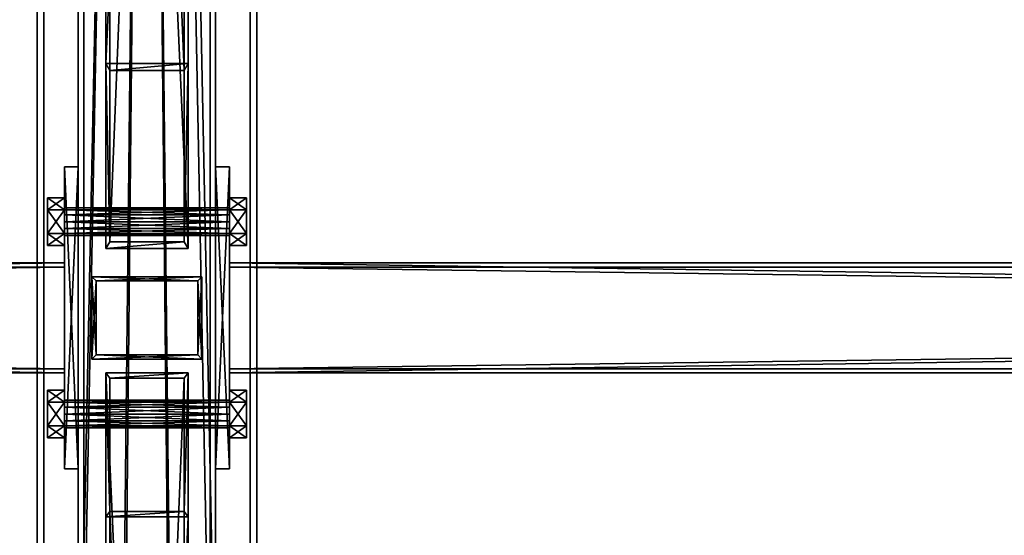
# Model space of a CAD drawing. Header units: millimetres. Extents: x -333 to 67333, y -930 to 39730.
# Tile 859 of 1056: x 5407 to 6124, y 32542 to 32917. Entities that reach past the tile are written whole.
import ezdxf

# ---------------------------------------------------------------- set-up
doc = ezdxf.new("R2010")
doc.units = ezdxf.units.MM
for name, color, linetype in [('2', 7, 'Continuous'), ('3', 7, 'Continuous'), ('5', 7, 'Continuous'), ('6', 7, 'Continuous'), ('8', 7, 'Continuous'), ('95', 7, 'Continuous'), ('99', 7, 'Continuous')]:
    doc.layers.add(name, color=color, linetype=linetype)

msp = doc.modelspace()

# ---------------------------------------------------------------- meshes
at = {"layer": '2', "color": 20}
mesh = msp.add_polyface(dxfattribs=at)
corners = [(5463, 32672.98, 4366.64), (5463, 32726.98, 4355.16), (5463, 32726.98, 3080), (5463, 32672.98, 3080), (5537, 32726.98, 4355.16), (5537, 32726.98, 3080), (5537, 32672.98, 4366.64), (5537, 32672.98, 3080), (5460, 32669.98, 4367.28), (5540, 32669.98, 4367.28), (5540, 32669.98, 3080), (5460, 32669.98, 3080), (5540, 32729.98, 4354.52), (5540, 32729.98, 3080), (5460, 32729.98, 4354.52), (5460, 32729.98, 3080)]
mesh.append_faces([[corners[k] for k in face] for face in [(0, 2, 3, 3), (1, 5, 2, 2), (4, 7, 5, 5), (6, 3, 7, 7), (8, 10, 11, 11), (9, 13, 10, 10), (12, 15, 13, 13), (14, 11, 15, 15)]], dxfattribs={"vtx0": -1, "color": 20})
mesh.append_faces([[corners[k] for k in face] for face in [(9, 6, 12, 12), (6, 8, 0, 0), (0, 8, 1, 1), (12, 4, 14, 14), (4, 12, 6, 6), (14, 1, 8, 8), (11, 3, 15, 15), (3, 10, 7, 7), (7, 10, 5, 5), (15, 2, 13, 13), (2, 15, 3, 3), (13, 5, 10, 10)]], dxfattribs={"vtx0": -1, "vtx1": -1, "color": 20})
mesh.append_faces([[corners[k] for k in face] for face in [(6, 9, 8, 8), (14, 4, 1, 1), (3, 11, 10, 10), (13, 2, 5, 5)]], dxfattribs={"vtx0": -1, "vtx2": -1, "vtx3": -1, "color": 20})
mesh.append_faces([[corners[k] for k in face] for face in [(0, 1, 2, 2), (1, 4, 5, 5), (4, 6, 7, 7), (6, 0, 3, 3), (8, 9, 10, 10), (9, 12, 13, 13), (12, 14, 15, 15), (14, 8, 11, 11)]], dxfattribs={"vtx2": -1, "vtx3": -1, "color": 20})
at = {"layer": '3', "color": 91}
mesh = msp.add_polyface(dxfattribs=at)
corners = [(60, 32663, 2983), (60, 32737, 2983), (5440, 32737, 2983), (5440, 32663, 2983), (60, 32737, 3057), (5440, 32737, 3057), (60, 32663, 3057), (5440, 32663, 3057), (60, 32660, 2980), (60, 32660, 3060), (5440, 32660, 3060), (5440, 32660, 2980), (60, 32740, 3060), (5440, 32740, 3060), (60, 32740, 2980), (5440, 32740, 2980)]
mesh.append_faces([[corners[k] for k in face] for face in [(0, 2, 3, 3), (1, 5, 2, 2), (4, 7, 5, 5), (6, 3, 7, 7), (8, 10, 11, 11), (9, 13, 10, 10), (12, 15, 13, 13), (14, 11, 15, 15)]], dxfattribs={"vtx0": -1, "color": 91})
mesh.append_faces([[corners[k] for k in face] for face in [(9, 6, 12, 12), (6, 8, 0, 0), (0, 8, 1, 1), (12, 4, 14, 14), (4, 12, 6, 6), (14, 1, 8, 8), (11, 3, 15, 15), (3, 10, 7, 7), (7, 10, 5, 5), (15, 2, 13, 13), (2, 15, 3, 3), (13, 5, 10, 10)]], dxfattribs={"vtx0": -1, "vtx1": -1, "color": 91})
mesh.append_faces([[corners[k] for k in face] for face in [(6, 9, 8, 8), (14, 4, 1, 1), (3, 11, 10, 10), (13, 2, 5, 5)]], dxfattribs={"vtx0": -1, "vtx2": -1, "vtx3": -1, "color": 91})
mesh.append_faces([[corners[k] for k in face] for face in [(0, 1, 2, 2), (1, 4, 5, 5), (4, 6, 7, 7), (6, 0, 3, 3), (8, 9, 10, 10), (9, 12, 13, 13), (12, 14, 15, 15), (14, 8, 11, 11)]], dxfattribs={"vtx2": -1, "vtx3": -1, "color": 91})
mesh = msp.add_polyface(dxfattribs=at)
corners = [(5560, 32663, 2983), (5560, 32737, 2983), (11040, 32737, 2983), (11040, 32663, 2983), (5560, 32737, 3057), (11040, 32737, 3057), (5560, 32663, 3057), (11040, 32663, 3057), (5560, 32660, 2980), (5560, 32660, 3060), (11040, 32660, 3060), (11040, 32660, 2980), (5560, 32740, 3060), (11040, 32740, 3060), (5560, 32740, 2980), (11040, 32740, 2980)]
mesh.append_faces([[corners[k] for k in face] for face in [(0, 2, 3, 3), (1, 5, 2, 2), (4, 7, 5, 5), (6, 3, 7, 7), (8, 10, 11, 11), (9, 13, 10, 10), (12, 15, 13, 13), (14, 11, 15, 15)]], dxfattribs={"vtx0": -1, "color": 91})
mesh.append_faces([[corners[k] for k in face] for face in [(9, 6, 12, 12), (6, 8, 0, 0), (0, 8, 1, 1), (12, 4, 14, 14), (4, 12, 6, 6), (14, 1, 8, 8), (11, 3, 15, 15), (3, 10, 7, 7), (7, 10, 5, 5), (15, 2, 13, 13), (2, 15, 3, 3), (13, 5, 10, 10)]], dxfattribs={"vtx0": -1, "vtx1": -1, "color": 91})
mesh.append_faces([[corners[k] for k in face] for face in [(6, 9, 8, 8), (14, 4, 1, 1), (3, 11, 10, 10), (13, 2, 5, 5)]], dxfattribs={"vtx0": -1, "vtx2": -1, "vtx3": -1, "color": 91})
mesh.append_faces([[corners[k] for k in face] for face in [(0, 1, 2, 2), (1, 4, 5, 5), (4, 6, 7, 7), (6, 0, 3, 3), (8, 9, 10, 10), (9, 12, 13, 13), (12, 14, 15, 15), (14, 8, 11, 11)]], dxfattribs={"vtx2": -1, "vtx3": -1, "color": 91})
at = {"layer": '5', "color": 131}
mesh = msp.add_polyface(dxfattribs=at)
corners = [(5454, 38614.98, 2984), (5546, 38614.98, 2984), (5546, 29415.28, 2984), (5454, 29415.28, 2984), (5546, 38614.98, 3076), (5546, 29415.28, 3076), (5454, 38614.98, 3076), (5454, 29415.28, 3076), (5450, 38614.98, 2980), (5450, 38614.98, 3080), (5450, 29415.28, 3080), (5450, 29415.28, 2980), (5550, 38614.98, 3080), (5550, 29415.28, 3080), (5550, 38614.98, 2980), (5550, 29415.28, 2980)]
mesh.append_faces([[corners[k] for k in face] for face in [(0, 2, 3, 3), (1, 5, 2, 2), (4, 7, 5, 5), (6, 3, 7, 7), (8, 10, 11, 11), (9, 13, 10, 10), (12, 15, 13, 13), (14, 11, 15, 15)]], dxfattribs={"vtx0": -1, "color": 131})
mesh.append_faces([[corners[k] for k in face] for face in [(9, 6, 12, 12), (6, 8, 0, 0), (0, 8, 1, 1), (12, 4, 14, 14), (4, 12, 6, 6), (14, 1, 8, 8), (11, 3, 15, 15), (3, 10, 7, 7), (7, 10, 5, 5), (15, 2, 13, 13), (2, 15, 3, 3), (13, 5, 10, 10)]], dxfattribs={"vtx0": -1, "vtx1": -1, "color": 131})
mesh.append_faces([[corners[k] for k in face] for face in [(6, 9, 8, 8), (14, 4, 1, 1), (3, 11, 10, 10), (13, 2, 5, 5)]], dxfattribs={"vtx0": -1, "vtx2": -1, "vtx3": -1, "color": 131})
mesh.append_faces([[corners[k] for k in face] for face in [(0, 1, 2, 2), (1, 4, 5, 5), (4, 6, 7, 7), (6, 0, 3, 3), (8, 9, 10, 10), (9, 12, 13, 13), (12, 14, 15, 15), (14, 8, 11, 11)]], dxfattribs={"vtx2": -1, "vtx3": -1, "color": 131})
at = {"layer": '6', "color": 2}
mesh = msp.add_polyface(dxfattribs=at)
corners = [(5575, 30885.5, 4751.68), (5425, 30885.5, 4751.68), (5425, 38624.98, 3106.65), (5575, 38624.98, 3106.65), (5425, 30916.69, 4898.4), (5425, 38774.98, 3228.12), (5575, 30916.69, 4898.4), (5575, 38774.98, 3228.12), (5580, 30884.46, 4746.79), (5580, 30917.73, 4903.29), (5580, 38779.98, 3232.17), (5580, 38619.98, 3102.61), (5420, 30917.73, 4903.29), (5420, 38779.98, 3232.17), (5420, 30884.46, 4746.79), (5420, 38619.98, 3102.61)]
mesh.append_faces([[corners[k] for k in face] for face in [(0, 2, 3, 3), (1, 5, 2, 2), (4, 7, 5, 5), (6, 3, 7, 7), (8, 10, 11, 11), (9, 13, 10, 10), (12, 15, 13, 13), (14, 11, 15, 15)]], dxfattribs={"vtx0": -1, "color": 2})
mesh.append_faces([[corners[k] for k in face] for face in [(9, 6, 12, 12), (6, 8, 0, 0), (0, 8, 1, 1), (12, 4, 14, 14), (4, 12, 6, 6), (14, 1, 8, 8), (11, 3, 15, 15), (3, 10, 7, 7), (7, 10, 5, 5), (15, 2, 13, 13), (2, 15, 3, 3), (13, 5, 10, 10)]], dxfattribs={"vtx0": -1, "vtx1": -1, "color": 2})
mesh.append_faces([[corners[k] for k in face] for face in [(6, 9, 8, 8), (14, 4, 1, 1), (3, 11, 10, 10), (13, 2, 5, 5)]], dxfattribs={"vtx0": -1, "vtx2": -1, "vtx3": -1, "color": 2})
mesh.append_faces([[corners[k] for k in face] for face in [(0, 1, 2, 2), (1, 4, 5, 5), (4, 6, 7, 7), (6, 0, 3, 3), (8, 9, 10, 10), (9, 12, 13, 13), (12, 14, 15, 15), (14, 8, 11, 11)]], dxfattribs={"vtx2": -1, "vtx3": -1, "color": 2})
at = {"layer": '8', "color": 253}
mesh = msp.add_polyface(dxfattribs=at)
corners = [(5527, 32880.04, 3080), (5473, 32880.04, 3080), (5473, 34187.32, 4044.77), (5527, 34187.32, 4044.77), (5473, 32755.42, 3080), (5473, 34090.56, 4065.33), (5527, 32755.42, 3080), (5527, 34090.56, 4065.33), (5530, 32885.09, 3080), (5530, 32750.37, 3080), (5530, 34086.64, 4066.17), (5530, 34191.24, 4043.93), (5470, 32750.37, 3080), (5470, 34086.64, 4066.17), (5470, 32885.09, 3080), (5470, 34191.24, 4043.93)]
mesh.append_faces([[corners[k] for k in face] for face in [(0, 2, 3, 3), (1, 5, 2, 2), (4, 7, 5, 5), (6, 3, 7, 7), (8, 10, 11, 11), (9, 13, 10, 10), (12, 15, 13, 13), (14, 11, 15, 15)]], dxfattribs={"vtx0": -1, "color": 253})
mesh.append_faces([[corners[k] for k in face] for face in [(9, 6, 12, 12), (6, 8, 0, 0), (0, 8, 1, 1), (12, 4, 14, 14), (4, 12, 6, 6), (14, 1, 8, 8), (11, 3, 15, 15), (3, 10, 7, 7), (7, 10, 5, 5), (15, 2, 13, 13), (2, 15, 3, 3), (13, 5, 10, 10)]], dxfattribs={"vtx0": -1, "vtx1": -1, "color": 253})
mesh.append_faces([[corners[k] for k in face] for face in [(6, 9, 8, 8), (14, 4, 1, 1), (3, 11, 10, 10), (13, 2, 5, 5)]], dxfattribs={"vtx0": -1, "vtx2": -1, "vtx3": -1, "color": 253})
mesh.append_faces([[corners[k] for k in face] for face in [(0, 1, 2, 2), (1, 4, 5, 5), (4, 6, 7, 7), (6, 0, 3, 3), (8, 9, 10, 10), (9, 12, 13, 13), (12, 14, 15, 15), (14, 8, 11, 11)]], dxfattribs={"vtx2": -1, "vtx3": -1, "color": 253})
mesh = msp.add_polyface(dxfattribs=at)
corners = [(5527, 31200.5, 4679.61), (5473, 31200.5, 4679.61), (5473, 32558.98, 3080), (5527, 32558.98, 3080), (5473, 31318.97, 4654.43), (5473, 32656.06, 3080), (5527, 31318.97, 4654.43), (5527, 32656.06, 3080), (5530, 31195.7, 4680.63), (5530, 31323.77, 4653.41), (5530, 32660, 3080), (5530, 32555.04, 3080), (5470, 31323.77, 4653.41), (5470, 32660, 3080), (5470, 31195.7, 4680.63), (5470, 32555.04, 3080)]
mesh.append_faces([[corners[k] for k in face] for face in [(0, 2, 3, 3), (1, 5, 2, 2), (4, 7, 5, 5), (6, 3, 7, 7), (8, 10, 11, 11), (9, 13, 10, 10), (12, 15, 13, 13), (14, 11, 15, 15)]], dxfattribs={"vtx0": -1, "color": 253})
mesh.append_faces([[corners[k] for k in face] for face in [(9, 6, 12, 12), (6, 8, 0, 0), (0, 8, 1, 1), (12, 4, 14, 14), (4, 12, 6, 6), (14, 1, 8, 8), (11, 3, 15, 15), (3, 10, 7, 7), (7, 10, 5, 5), (15, 2, 13, 13), (2, 15, 3, 3), (13, 5, 10, 10)]], dxfattribs={"vtx0": -1, "vtx1": -1, "color": 253})
mesh.append_faces([[corners[k] for k in face] for face in [(6, 9, 8, 8), (14, 4, 1, 1), (3, 11, 10, 10), (13, 2, 5, 5)]], dxfattribs={"vtx0": -1, "vtx2": -1, "vtx3": -1, "color": 253})
mesh.append_faces([[corners[k] for k in face] for face in [(0, 1, 2, 2), (1, 4, 5, 5), (4, 6, 7, 7), (6, 0, 3, 3), (8, 9, 10, 10), (9, 12, 13, 13), (12, 14, 15, 15), (14, 8, 11, 11)]], dxfattribs={"vtx2": -1, "vtx3": -1, "color": 253})
at = {"layer": '95', "color": 7}
mesh = msp.add_polyface(dxfattribs=at)
corners = [(5560, 32760, 3020), (5560, 32761.34, 3015), (5440, 32761.34, 3015), (5440, 32760, 3020), (5560, 32765, 3011.34), (5440, 32765, 3011.34), (5560, 32770, 3010), (5440, 32770, 3010), (5560, 32775, 3011.34), (5440, 32775, 3011.34), (5560, 32778.66, 3015), (5440, 32778.66, 3015), (5560, 32780, 3020), (5440, 32780, 3020), (5560, 32778.66, 3025), (5440, 32778.66, 3025), (5560, 32775, 3028.66), (5440, 32775, 3028.66), (5560, 32770, 3030), (5440, 32770, 3030), (5560, 32765, 3028.66), (5440, 32765, 3028.66), (5560, 32761.34, 3025), (5440, 32761.34, 3025), (5440, 32752.68, 3020), (5440, 32761.34, 3005), (5427.5, 32761.34, 3005), (5427.5, 32752.68, 3020), (5440, 32778.66, 3005), (5427.5, 32778.66, 3005), (5440, 32787.32, 3020), (5427.5, 32787.32, 3020), (5440, 32778.66, 3035), (5427.5, 32778.66, 3035), (5440, 32761.34, 3035), (5427.5, 32761.34, 3035), (5572.5, 32752.68, 3020), (5572.5, 32761.34, 3005), (5560, 32761.34, 3005), (5560, 32752.68, 3020), (5572.5, 32778.66, 3005), (5560, 32778.66, 3005), (5572.5, 32787.32, 3020), (5560, 32787.32, 3020), (5572.5, 32778.66, 3035), (5560, 32778.66, 3035), (5572.5, 32761.34, 3035), (5560, 32761.34, 3035), (5560, 32620, 3020), (5560, 32621.34, 3015), (5440, 32621.34, 3015), (5440, 32620, 3020), (5560, 32625, 3011.34), (5440, 32625, 3011.34), (5560, 32630, 3010), (5440, 32630, 3010), (5560, 32635, 3011.34), (5440, 32635, 3011.34), (5560, 32638.66, 3015), (5440, 32638.66, 3015), (5560, 32640, 3020), (5440, 32640, 3020), (5560, 32638.66, 3025), (5440, 32638.66, 3025), (5560, 32635, 3028.66), (5440, 32635, 3028.66), (5560, 32630, 3030), (5440, 32630, 3030), (5560, 32625, 3028.66), (5440, 32625, 3028.66), (5560, 32621.34, 3025), (5440, 32621.34, 3025), (5440, 32612.68, 3020), (5440, 32621.34, 3005), (5427.5, 32621.34, 3005), (5427.5, 32612.68, 3020), (5440, 32638.66, 3005), (5427.5, 32638.66, 3005), (5440, 32647.32, 3020), (5427.5, 32647.32, 3020), (5440, 32638.66, 3035), (5427.5, 32638.66, 3035), (5440, 32621.34, 3035), (5427.5, 32621.34, 3035), (5572.5, 32612.68, 3020), (5572.5, 32621.34, 3005), (5560, 32621.34, 3005), (5560, 32612.68, 3020), (5572.5, 32638.66, 3005), (5560, 32638.66, 3005), (5572.5, 32647.32, 3020), (5560, 32647.32, 3020), (5572.5, 32638.66, 3035), (5560, 32638.66, 3035), (5572.5, 32621.34, 3035), (5560, 32621.34, 3035)]
mesh.append_faces([[corners[k] for k in face] for face in [(0, 2, 3, 3), (1, 5, 2, 2), (4, 7, 5, 5), (6, 9, 7, 7), (8, 11, 9, 9), (10, 13, 11, 11), (12, 15, 13, 13), (14, 17, 15, 15), (16, 19, 17, 17), (18, 21, 19, 19), (20, 23, 21, 21), (22, 3, 23, 23), (4, 8, 6, 6), (16, 20, 18, 18), (23, 19, 21, 21), (9, 5, 7, 7), (24, 26, 27, 27), (25, 29, 26, 26), (28, 31, 29, 29), (30, 33, 31, 31), (32, 35, 33, 33), (34, 27, 35, 35), (25, 30, 28, 28), (32, 24, 34, 34), (27, 33, 35, 35), (31, 26, 29, 29), (36, 38, 39, 39), (37, 41, 38, 38), (40, 43, 41, 41), (42, 45, 43, 43), (44, 47, 45, 45), (46, 39, 47, 47), (37, 42, 40, 40), (44, 36, 46, 46), (39, 45, 47, 47), (43, 38, 41, 41), (48, 50, 51, 51), (49, 53, 50, 50), (52, 55, 53, 53), (54, 57, 55, 55), (56, 59, 57, 57), (58, 61, 59, 59), (60, 63, 61, 61), (62, 65, 63, 63), (64, 67, 65, 65), (66, 69, 67, 67), (68, 71, 69, 69), (70, 51, 71, 71), (54, 58, 56, 56), (64, 68, 66, 66), (71, 67, 69, 69), (59, 55, 57, 57), (72, 74, 75, 75), (73, 77, 74, 74), (76, 79, 77, 77), (78, 81, 79, 79), (80, 83, 81, 81), (82, 75, 83, 83), (73, 78, 76, 76), (80, 72, 82, 82), (75, 81, 83, 83), (79, 74, 77, 77), (84, 86, 87, 87), (85, 89, 86, 86), (88, 91, 89, 89), (90, 93, 91, 91), (92, 95, 93, 93), (94, 87, 95, 95), (85, 90, 88, 88), (92, 84, 94, 94), (87, 93, 95, 95), (91, 86, 89, 89)]], dxfattribs={"vtx0": -1, "color": 7})
mesh.append_faces([[corners[k] for k in face] for face in [(8, 4, 10, 10), (10, 1, 12, 12), (12, 0, 14, 14), (14, 22, 16, 16), (19, 23, 17, 17), (17, 23, 15, 15), (15, 2, 13, 13), (13, 2, 11, 11), (11, 5, 9, 9), (30, 24, 32, 32), (33, 26, 31, 31), (42, 36, 44, 44), (45, 38, 43, 43), (58, 52, 60, 60), (60, 48, 62, 62), (62, 70, 64, 64), (67, 71, 65, 65), (65, 51, 63, 63), (63, 50, 61, 61), (61, 53, 59, 59), (78, 72, 80, 80), (81, 74, 79, 79), (90, 84, 92, 92), (93, 86, 91, 91)]], dxfattribs={"vtx0": -1, "vtx1": -1, "color": 7})
mesh.append_faces([[corners[k] for k in face] for face in [(10, 4, 1, 1), (12, 1, 0, 0), (14, 0, 22, 22), (16, 22, 20, 20), (15, 23, 3, 3), (15, 3, 2, 2), (11, 2, 5, 5), (30, 25, 24, 24), (33, 27, 26, 26), (42, 37, 36, 36), (45, 39, 38, 38), (58, 54, 52, 52), (60, 52, 49, 49), (60, 49, 48, 48), (62, 48, 70, 70), (64, 70, 68, 68), (65, 71, 51, 51), (63, 51, 50, 50), (61, 50, 53, 53), (59, 53, 55, 55), (78, 73, 72, 72), (81, 75, 74, 74), (90, 85, 84, 84), (93, 87, 86, 86)]], dxfattribs={"vtx0": -1, "vtx2": -1, "vtx3": -1, "color": 7})
mesh.append_faces([[corners[k] for k in face] for face in [(0, 1, 2, 2), (1, 4, 5, 5), (4, 6, 7, 7), (6, 8, 9, 9), (8, 10, 11, 11), (10, 12, 13, 13), (12, 14, 15, 15), (14, 16, 17, 17), (16, 18, 19, 19), (18, 20, 21, 21), (20, 22, 23, 23), (22, 0, 3, 3), (24, 25, 26, 26), (25, 28, 29, 29), (28, 30, 31, 31), (30, 32, 33, 33), (32, 34, 35, 35), (34, 24, 27, 27), (36, 37, 38, 38), (37, 40, 41, 41), (40, 42, 43, 43), (42, 44, 45, 45), (44, 46, 47, 47), (46, 36, 39, 39), (48, 49, 50, 50), (49, 52, 53, 53), (52, 54, 55, 55), (54, 56, 57, 57), (56, 58, 59, 59), (58, 60, 61, 61), (60, 62, 63, 63), (62, 64, 65, 65), (64, 66, 67, 67), (66, 68, 69, 69), (68, 70, 71, 71), (70, 48, 51, 51), (72, 73, 74, 74), (73, 76, 77, 77), (76, 78, 79, 79), (78, 80, 81, 81), (80, 82, 83, 83), (82, 72, 75, 75), (84, 85, 86, 86), (85, 88, 89, 89), (88, 90, 91, 91), (90, 92, 93, 93), (92, 94, 95, 95), (94, 84, 87, 87)]], dxfattribs={"vtx2": -1, "vtx3": -1, "color": 7})
at = {"layer": '99', "color": 7}
mesh = msp.add_polyface(dxfattribs=at)
corners = [(5450, 32590, 3060), (5450, 32810, 3060), (5450, 32810, 2980), (5450, 32590, 2980), (5440, 32810, 3060), (5440, 32810, 2980), (5440, 32590, 3060), (5440, 32590, 2980)]
mesh.append_faces([[corners[k] for k in face] for face in [(0, 2, 3, 3), (1, 5, 2, 2), (4, 7, 5, 5), (6, 3, 7, 7), (1, 6, 4, 4), (3, 5, 7, 7)]], dxfattribs={"vtx0": -1, "color": 7})
mesh.append_faces([[corners[k] for k in face] for face in [(0, 1, 2, 2), (1, 4, 5, 5), (4, 6, 7, 7), (6, 0, 3, 3), (1, 0, 6, 6), (3, 2, 5, 5)]], dxfattribs={"vtx2": -1, "vtx3": -1, "color": 7})
mesh = msp.add_polyface(dxfattribs=at)
corners = [(5550, 32810, 3060), (5550, 32590, 3060), (5550, 32590, 2980), (5550, 32810, 2980), (5560, 32590, 3060), (5560, 32590, 2980), (5560, 32810, 3060), (5560, 32810, 2980)]
mesh.append_faces([[corners[k] for k in face] for face in [(0, 2, 3, 3), (1, 5, 2, 2), (4, 7, 5, 5), (6, 3, 7, 7), (1, 6, 4, 4), (3, 5, 7, 7)]], dxfattribs={"vtx0": -1, "color": 7})
mesh.append_faces([[corners[k] for k in face] for face in [(0, 1, 2, 2), (1, 4, 5, 5), (4, 6, 7, 7), (6, 0, 3, 3), (1, 0, 6, 6), (3, 2, 5, 5)]], dxfattribs={"vtx2": -1, "vtx3": -1, "color": 7})

doc.saveas('drawing.dxf')
